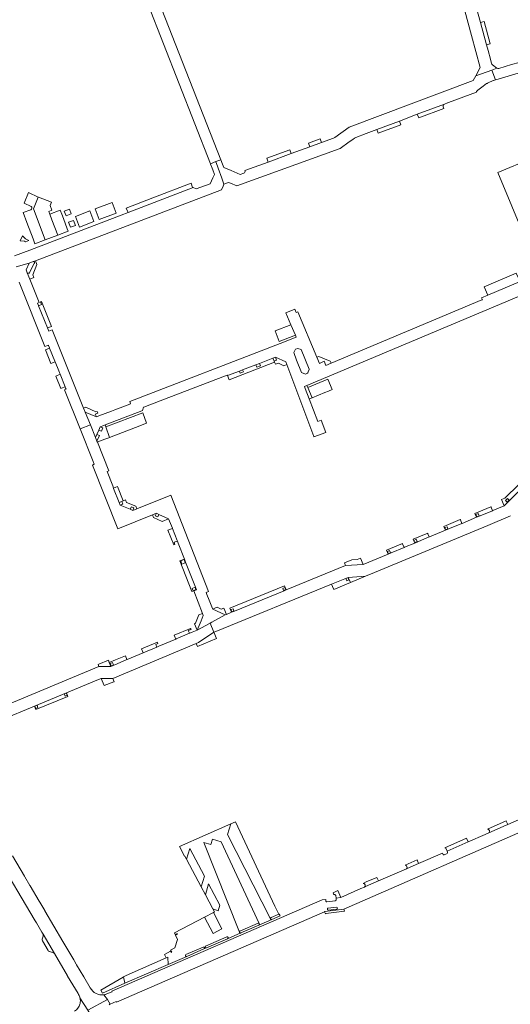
# Model space of a CAD drawing. Header units: metres. Extents: x 166325 to 190320, y 381923 to 404576.
# Tile 976 of 1056: x 182792 to 183013, y 384532 to 384975. Entities that reach past the tile are written whole.
import ezdxf

# ---------------------------------------------------------------- set-up
doc = ezdxf.new("R2010")
doc.units = ezdxf.units.M
for name, color, linetype, lineweight in [('B-WE-VH-VERHARDING_ASFALT-GV', 8, 'Continuous', 18), ('B-WE-VH-VERHARDING_BETONSTRAATSTEEN-GV', 8, 'Continuous', 18), ('B-WE-VH-VERHARDING_STRAATBAKSTEEN-GV', 8, 'Continuous', 18)]:
    doc.layers.add(name, color=color, linetype=linetype, lineweight=lineweight)

msp = doc.modelspace()

# ---------------------------------------------------------------- linework, layer by layer
at = {"layer": 'B-WE-VH-VERHARDING_ASFALT-GV', "flags": 128}
msp.add_lwpolyline([(182882.362, 384912.182), (182854.215, 384984.261), (182853.924, 384985.004), (182849.262, 384983.196), (182849.558, 384982.438), (182877.677, 384910.383), (182880.084, 384911.307)], close=True, dxfattribs=at)
at = {"layer": 'B-WE-VH-VERHARDING_BETONSTRAATSTEEN-GV', "flags": 128}
for points in [[(182999.289, 384973.976), (182997.517, 384980.477), (182997.015, 384982.32), (182995.331, 384988.494), (182993.934, 384993.619), (182993.313, 384995.897), (182991.945, 385000.916), (182991.44, 385002.77), (182991.481, 385003.774), (182991.62, 385007.13), (182991.474, 385007.679), (182988.964, 385017.098), (182983.79, 385015.675), (182985.89, 385007.65), (182986.37, 385005.8), (182986.09, 385002.2), (182986.258, 385001.581), (182995.314, 384968.129), (182999.228, 384953.69), (182997.233, 384950.001), (183004.379, 384952.555), (183006.754, 384953.441), (183004.732, 384954.897)], [(183004.311, 384955.54), (183003.786, 384957.459), (183002.726, 384961.326), (183002.024, 384963.944), (182999.289, 384973.976)], [(183033.896, 384956.768), (183037.535, 384957.965), (183035.905, 384962.706), (183018.315, 384956.552), (183016.775, 384956.036), (183013.291, 384955.015), (183007.524, 384953.306)], [(183006.044, 384948.089), (183004.379, 384952.555), (182997.233, 384950.001), (182996.087, 384947.882), (182940.246, 384926.824), (182933.671, 384922.138), (182933.088, 384921.836), (182927.668, 384919.865), (182922.545, 384918.003), (182914.051, 384914.915), (182903.689, 384911.148), (182893.226, 384907.344)], [(183006.754, 384953.441), (183004.379, 384952.555), (183006.044, 384948.089), (183007.293, 384948.458), (183019.354, 384952.033)], [(182997.582, 384942.844), (182997.824, 384943.177), (182998.09, 384943.436), (183000.484, 384945.275), (183002.101, 384946.458), (183002.274, 384946.57), (183002.43, 384946.67), (183002.784, 384946.859), (183005.079, 384947.79), (183005.207, 384947.842), (183006.044, 384948.089)], [(182886.793, 384901.562), (182889.594, 384900.346), (182935.647, 384917.085), (182936.062, 384917.267), (182940.154, 384920.191), (182941.799, 384921.341), (182942.619, 384921.908), (182942.862, 384922.061), (182943.133, 384922.167), (182947.806, 384923.947), (182947.885, 384923.977), (182952.589, 384925.752), (182962.814, 384929.61), (182970.87, 384932.65), (182983.116, 384937.271), (182984.548, 384937.821), (182984.624, 384937.85), (182984.956, 384937.973), (182997.519, 384942.681)], [(182983.116, 384937.271), (182970.87, 384932.65), (182971.504, 384930.975), (182982.827, 384935.242), (182982.544, 384935.963)], [(182892.708, 384906.056), (182891.089, 384905.455), (182887.041, 384907.249), (182883.732, 384908.686), (182883.128, 384910.226), (182882.4, 384912.084), (182882.362, 384912.182), (182880.084, 384911.307), (182880.131, 384911.181), (182880.812, 384909.334), (182881.184, 384908.325), (182882.814, 384903.908), (182883.81, 384901.209), (182885.866, 384901.98), (182886.793, 384901.562)], [(182790.269, 384863.902), (182796.02, 384865.619), (182797.81, 384866.301), (182798.843, 384866.695), (182882.696, 384898.684), (182883.433, 384900.329), (182883.81, 384901.209), (182882.814, 384903.908), (182881.184, 384908.325), (182880.812, 384909.334), (182880.131, 384911.181), (182880.084, 384911.307), (182877.677, 384910.383), (182877.737, 384910.228), (182878.448, 384908.423), (182878.776, 384907.592), (182879.576, 384905.561), (182878.829, 384903.952), (182877.647, 384901.363), (182871.327, 384898.993), (182869.922, 384899.61), (182840.682, 384888.409), (182837.493, 384887.187), (182796.411, 384871.501), (182789.49, 384868.886)], [(183016.97, 384910.47), (183012.483, 384908.61), (183007.15, 384906.4), (183026.045, 384860.965)], [(182793.359, 384888.36), (182795.038, 384883.886), (182797.826, 384876.558), (182798.682, 384874.308), (182803.215, 384876.033), (182797.961, 384890.099), (182800.131, 384895.371), (182795.763, 384897.357), (182793.736, 384892.534)], [(182796.821, 384889.651), (182793.359, 384888.36)], [(182793.736, 384892.534), (182796.893, 384891.078)], [(182791.549, 384856.956), (182803.141, 384828.017), (182804.738, 384828.65), (182804.81, 384828.47), (182805.247, 384827.38), (182805.285, 384827.285), (182807.658, 384821.365), (182807.745, 384821.148), (182809.375, 384817.081), (182809.839, 384815.923), (182810, 384815.52), (182812.243, 384809.925), (182812.49, 384809.309), (182812.69, 384808.81), (182811.955, 384808.51), (182818.999, 384790.891), (182823.645, 384792.74), (182821.32, 384798.47), (182820.602, 384800.263), (182806.48, 384835.52), (182806.467, 384835.552), (182804.89, 384834.92), (182804.296, 384836.4), (182800.272, 384846.414), (182800.257, 384846.452), (182799.8, 384847.59), (182800.54, 384847.89), (182796.34, 384858.394), (182795.178, 384861.3), (182794.666, 384862.621), (182796.02, 384865.619), (182790.269, 384863.902)], [(182798.393, 384865.448), (182798.384, 384865.431), (182796.242, 384861.425)], [(182798.125, 384859.109), (182797.66, 384860.27), (182799.52, 384864.92), (182798.843, 384866.695), (182797.81, 384866.301)], [(182795.178, 384861.3), (182796.34, 384858.394), (182798.125, 384859.109)], [(182796.242, 384861.425), (182796.175, 384861.299)], [(183017.179, 384857.262), (183002.607, 384851.175), (182999.77, 384849.99), (183000.17, 384849.11), (183000, 384849.039), (182932.083, 384820.5), (182929.75, 384819.52), (182928.96, 384821.38), (182926.77, 384820.46), (182925.614, 384823.216), (182917.018, 384843.714), (182916.31, 384843.417), (182915.712, 384844.929), (182911.625, 384843.229), (182913.989, 384837.757), (182915.981, 384833.146), (182916.39, 384832.2), (182909.109, 384829.4), (182841.33, 384803.33), (182841.72, 384802.23), (182840.611, 384801.803), (182834.635, 384799.502), (182833.171, 384798.939), (182827.489, 384796.751), (182826.37, 384796.32), (182821.32, 384798.47), (182823.645, 384792.74), (182825.97, 384787.01), (182826.564, 384788.395), (182827.428, 384790.411), (182828.05, 384791.86), (182829.665, 384792.479), (182830.234, 384792.697), (182846.872, 384799.075), (182847.144, 384799.179), (182847.485, 384800.674), (182847.735, 384800.77), (182855.122, 384803.608), (182885.27, 384815.19), (182885.36, 384814.91), (182885.376, 384814.916), (182890.727, 384816.971), (182892.213, 384817.542), (182898.184, 384819.835), (182899.803, 384820.457), (182905.881, 384822.792), (182907.02, 384823.23), (182911.59, 384821.14), (182912.071, 384819.866), (182924.299, 384787.5), (182924.34, 384787.39), (182929.61, 384789.34), (182927.62, 384794.85), (182926.08, 384794.3), (182922.206, 384804.446), (182920.44, 384809.07), (182920.07, 384810.04), (182921.143, 384810.491), (182930.403, 384814.387), (183019.341, 384851.802)], [(183016.21, 384762.39), (183009.93, 384756.24), (183004.874, 384754.137), (183004.773, 384754.095), (183000, 384752.109), (182998.814, 384751.616), (182997.599, 384751.11), (182991.029, 384748.377), (182990.942, 384748.341), (182985.417, 384746.042), (182983.605, 384745.288), (182976.368, 384742.277), (182976.28, 384742.24), (182971.441, 384740.227), (182969.752, 384739.524), (182965.083, 384737.582), (182964.901, 384737.506), (182959.099, 384735.092), (182957.703, 384734.511), (182946.5, 384729.85), (182938.61, 384729.39), (182911.854, 384718.433), (182910.873, 384718.031), (182888.481, 384708.861), (182887.229, 384708.348), (182884.865, 384707.38), (182884.369, 384707.177), (182878.282, 384703.887), (182877.51, 384703.469), (182879.301, 384699.305), (182880.07, 384699.62), (182932.266, 384720.995), (182939.75, 384724.06), (182947.595, 384724.535), (182951.622, 384726.213), (183002.628, 384747.463), (183012.87, 384751.73)], [(182763.545, 384651.958), (182764.105, 384652.194), (182767.756, 384653.732), (182767.931, 384653.378), (182798.442, 384666.041), (182812.844, 384672.018), (182827.214, 384677.982), (182828.51, 384678.52), (182833.75, 384678.47), (182871.239, 384694.305), (182872.34, 384694.77), (182879.29, 384699.3), (182879.301, 384699.305), (182877.51, 384703.469), (182871.72, 384700.34), (182869.494, 384699.4), (182868.439, 384698.955), (182868.239, 384698.87)], [(182868.239, 384698.87), (182862.226, 384696.332), (182862.104, 384696.28), (182854.533, 384693.084), (182853.9, 384692.817), (182853.519, 384692.656), (182847.481, 384690.107), (182847.389, 384690.068), (182840.189, 384687.028), (182840.12, 384686.999), (182835.733, 384685.147), (182832.841, 384683.926), (182832.78, 384683.9), (182827.48, 384683.89), (182772.384, 384660.996), (182765.813, 384658.293), (182765.968, 384657.935), (182760.072, 384655.445), (182759.797, 384655.329), (182759.768, 384655.318), (182759.738, 384655.306), (182761.514, 384652.257), (182762.234, 384651.02)], [(182757.412, 384639.373), (182760.098, 384634.902), (182765.968, 384625.062), (182766.674, 384623.879), (182770.126, 384617.973), (182775.92, 384608.084), (182778.207, 384604.205), (182778.788, 384603.222), (182781.255, 384599.037), (182787.039, 384589.19), (182790.955, 384582.53), (182796.354, 384573.375), (182798.75, 384569.34), (182799.31, 384568.396), (182801.81, 384564.185), (182802.331, 384563.298), (182807.405, 384554.657)], [(183024.366, 384618.181), (183023.947, 384618.832), (183021.68, 384617.09), (183021.198, 384616.88), (183011.594, 384612.691), (183009.901, 384611.952), (183004.122, 384609.431), (183004.122, 384609.432), (183003.165, 384609.015), (183001.488, 384608.283), (182993.821, 384604.938)], [(182829.751, 384536.03), (182831.29, 384533.903), (182832.606, 384531.805), (182835.307, 384532.98), (182835.436, 384532.716), (182929.085, 384573.43), (182929.27, 384573.51), (182937.75, 384574.65), (183024.37, 384612.43)], [(182886.906, 384613.018), (182863.798, 384602.881), (182866.019, 384598.43), (182866.21, 384598.529), (182866.925, 384597.175), (182868.496, 384601.943), (182875.079, 384589.479), (182873.502, 384584.725), (182875.438, 384581.06), (182876.904, 384586.025), (182881.993, 384576.39), (182881.131, 384573.837), (182878.811, 384574.674), (182879.505, 384573.36), (182879.021, 384573.108), (182882.855, 384565.667), (182878.993, 384563.688), (182875.079, 384571.052), (182861.487, 384563.966), (182861.894, 384563.186), (182862.676, 384563.609), (182862.823, 384563.329), (182861.903, 384562.836), (182862.846, 384560.97), (182861.634, 384557.127), (182859.776, 384556.176), (182860.262, 384555.248), (182859.984, 384555.1), (182859.694, 384555.626), (182856.971, 384554.185), (182857.81, 384552.73), (182858.495, 384553.032), (182858.715, 384549.68), (182867.049, 384553.296)], [(182908.495, 384572.304), (182906.65, 384575.97), (182889.03, 384613.95), (182886.906, 384613.018), (182885.44, 384608.203), (182904.774, 384570.171)], [(182904.774, 384570.171), (182885.44, 384608.203), (182886.906, 384613.018)], [(183003.165, 384609.015), (183004.122, 384609.432), (183004.122, 384609.431), (183009.901, 384611.952), (183011.594, 384612.691), (183010.893, 384614.294), (183010.865, 384614.358), (183002.429, 384610.67)], [(182899.701, 384568.079), (182882.521, 384604.936), (182878.564, 384606.181), (182877.925, 384603.723), (182874.734, 384604.681), (182890.75, 384564.19)], [(182890.75, 384564.19), (182874.734, 384604.681), (182877.925, 384603.723), (182878.564, 384606.181), (182882.521, 384604.936), (182899.701, 384568.079)], [(182984.294, 384600.782), (182993.821, 384604.938), (182993.821, 384604.939), (182993.1, 384606.591), (182983.239, 384602.28)], [(182983.788, 384602.072), (182984.293, 384600.784), (182984.294, 384600.782)], [(182993.821, 384604.938), (182984.294, 384600.782), (182984.504, 384600.248), (182984.513, 384600.226)], [(182823.578, 384539.152), (182820.636, 384544.137), (182817.445, 384549.54), (182817.301, 384549.784), (182816.265, 384551.539), (182816.11, 384551.801), (182811.281, 384559.981), (182803.106, 384573.862), (182803.059, 384573.943), (182800.809, 384577.762), (182800.556, 384578.193), (182796.512, 384585.06), (182796.367, 384585.306), (182794.116, 384589.128), (182793.909, 384589.48), (182788.519, 384598.633)], [(182982.456, 384599.273), (182982.206, 384599.871), (182971.475, 384595.19), (182966.364, 384592.961), (182966.058, 384592.827), (182964.895, 384592.32), (182953.371, 384587.293), (182947.514, 384584.738), (182947.098, 384584.557), (182945.425, 384583.827), (182936.372, 384579.878), (182936.24, 384579.82), (182934.293, 384579.582), (182934.372, 384578.988)], [(182966.058, 384592.827), (182966.364, 384592.961), (182971.475, 384595.19), (182970.764, 384596.817), (182970.761, 384596.824), (182965.344, 384594.456)], [(182984.353, 384599.645), (182984.072, 384599.51), (182983.042, 384599.063)], [(182947.098, 384584.557), (182947.514, 384584.738), (182953.371, 384587.293), (182952.662, 384588.926), (182947.867, 384586.836), (182946.43, 384586.21)], [(182929.699, 384578.309), (182929.668, 384579.017), (182927.97, 384578.81), (182833.274, 384537.661), (182833.435, 384537.284), (182831.079, 384536.385)], [(182934.146, 384580.677), (182934.293, 384579.582), (182936.24, 384579.82), (182936.372, 384579.878), (182935.571, 384581.88), (182935.148, 384582.938), (182932.918, 384581.963)], [(182932.918, 384581.963), (182933.267, 384581.115)], [(182933.267, 384581.115), (182933.428, 384581.184)], [(182933.955, 384578.331), (182930.118, 384577.907)], [(182934.533, 384575.51), (182930.592, 384575.057)], [(182930.592, 384575.057), (182934.533, 384575.51)], [(182930.674, 384574.138), (182934.615, 384574.592)], [(182934.615, 384574.592), (182930.674, 384574.138)], [(182908.495, 384572.304), (182905, 384570.789)], [(182905, 384570.789), (182908.495, 384572.304)], [(182905.355, 384569.952), (182909.066, 384571.535), (182908.666, 384572.379), (182908.495, 384572.304)], [(182899.167, 384568.236), (182890.992, 384564.693)], [(182890.992, 384564.693), (182899.167, 384568.236)], [(182891.37, 384563.861), (182899.557, 384567.429)], [(182899.557, 384567.429), (182905.355, 384569.952)], [(182802.325, 384562.433), (182801.937, 384561.068)], [(182807.405, 384554.657), (182802.331, 384563.298)], [(182802.331, 384563.298), (182802.386, 384563.011)], [(182875.489, 384557.96), (182875.505, 384557.967), (182885.074, 384562.122)], [(182885.074, 384562.122), (182875.505, 384557.967)], [(182875.858, 384557.13), (182885.429, 384561.283)], [(182885.429, 384561.283), (182891.37, 384563.861)], [(182801.937, 384561.068), (182801.915, 384560.992)], [(182802.006, 384560.324), (182804.567, 384555.985)], [(182866.676, 384554.123), (182874.416, 384557.49), (182874.448, 384557.504)], [(182874.416, 384557.49), (182866.676, 384554.123)], [(182874.448, 384557.504), (182874.416, 384557.49)], [(182874.793, 384556.667), (182875.858, 384557.13)], [(182875.505, 384557.967), (182875.489, 384557.96)], [(182805.113, 384555.533), (182805.19, 384555.513)], [(182805.19, 384555.513), (182806.603, 384555.141)], [(182807.405, 384554.657), (182813.337, 384544.571), (182813.394, 384544.475), (182818.077, 384536.547), (182818.325, 384536.128)], [(182867.049, 384553.296), (182874.793, 384556.667)], [(182818.934, 384534.636), (182822.443, 384529.064), (182831.29, 384533.903), (182829.751, 384536.03)], [(182822.443, 384529.064), (182818.934, 384534.636)], [(182819.004, 384532.036), (182818.949, 384531.805)], [(182832.033, 384531.556), (182832.312, 384531.677), (182832.606, 384531.805), (182831.29, 384533.903), (182822.443, 384529.064), (182825.398, 384524.368)]]:
    msp.add_lwpolyline(points, dxfattribs=at)
for points in [[(182999.289, 384973.976), (183002.024, 384963.944), (183003.73, 384964.382), (183001.028, 384974.437)], [(182962.814, 384929.61), (182952.589, 384925.752), (182953.215, 384924.074), (182963.458, 384927.94)], [(182922.545, 384918.003), (182927.668, 384919.865), (182927.084, 384921.571), (182921.931, 384919.698)], [(182903.689, 384911.148), (182914.051, 384914.915), (182913.446, 384916.625), (182903.054, 384912.832)], [(182840.682, 384888.409), (182869.922, 384899.61), (182869.675, 384899.719), (182868.961, 384901.579), (182851.806, 384894.993), (182839.824, 384890.417)], [(182808.943, 384878.181), (182806.31, 384885.058), (182805.321, 384887.64), (182804.846, 384888.88), (182806.311, 384889.436), (182805.505, 384891.574), (182806.06, 384893.051), (182800.223, 384895.329), (182800.131, 384895.371), (182797.961, 384890.099), (182803.215, 384876.033), (182803.294, 384876.063)], [(182813.67, 384879.954), (182813.251, 384881.053), (182811.461, 384885.752), (182810.755, 384887.615), (182810.071, 384889.432), (182805.321, 384887.64), (182806.31, 384885.058), (182808.943, 384878.181)], [(182827.604, 384885.251), (182835.189, 384888.153), (182834.281, 384890.549), (182833.375, 384892.942), (182825.766, 384890.029)], [(182825.219, 384884.329), (182823.368, 384889.117), (182816.905, 384886.655), (182818.754, 384881.861)], [(182794.364, 384875.206), (182795.978, 384875.849), (182794.393, 384876.511), (182793.057, 384877.957), (182792.041, 384875.583), (182794.01, 384875.432)], [(183002.607, 384851.175), (183017.179, 384857.262), (183015.456, 384861.076), (183001, 384854.865)], [(182804.296, 384836.4), (182806.131, 384837.084), (182801.634, 384848.312), (182801.393, 384848.219), (182801.197, 384848.143), (182801.655, 384846.952), (182800.272, 384846.414)], [(182915.981, 384833.146), (182913.989, 384837.757), (182906.93, 384835.05), (182908.73, 384830.36)], [(182805.285, 384827.285), (182803.4, 384826.605), (182805.861, 384820.401), (182807.745, 384821.148), (182807.658, 384821.365)], [(182906.38, 384821.499), (182906.589, 384820.957), (182906.941, 384820.047), (182908.4, 384820.61), (182910.81, 384819.39), (182912.071, 384819.866), (182911.59, 384821.14), (182907.02, 384823.23), (182907.511, 384821.907)], [(182915.251, 384825.312), (182916.032, 384826.772), (182917.023, 384827.153), (182918.593, 384826.623), (182922.134, 384817.838), (182922.191, 384817.696), (182921.753, 384816.624), (182921.577, 384816.191), (182921.486, 384815.969), (182920.476, 384815.545), (182918.684, 384816.261), (182916.534, 384821.928)], [(182931.68, 384821.46), (182926.53, 384823.6), (182925.614, 384823.216), (182926.77, 384820.46), (182928.96, 384821.38), (182929.75, 384819.52), (182932.083, 384820.5)], [(182906.589, 384820.957), (182906.38, 384821.499), (182905.881, 384822.792), (182899.803, 384820.457), (182900.22, 384819.395), (182898.605, 384818.762), (182898.184, 384819.835), (182892.213, 384817.542), (182892.562, 384816.562), (182891.061, 384816.034), (182890.727, 384816.971), (182885.376, 384814.916), (182886.097, 384813.048)], [(182810, 384815.52), (182808.119, 384814.711), (182810.321, 384809.162), (182810.61, 384809.276), (182812.243, 384809.925)], [(182922.206, 384804.446), (182923.468, 384804.958), (182921.545, 384809.535), (182921.143, 384810.491), (182920.07, 384810.04), (182920.44, 384809.07)], [(182923.468, 384804.958), (182929.217, 384807.288), (182930.898, 384807.969), (182932.579, 384808.651), (182930.596, 384813.347), (182921.545, 384809.535)], [(182821.32, 384798.47), (182826.37, 384796.32), (182825.857, 384797.501), (182827.03, 384797.947), (182826.688, 384798.837), (182826.15, 384798.63), (182821.555, 384800.645), (182820.602, 384800.263)], [(182832.303, 384787.099), (182843.938, 384791.592), (182848.98, 384793.54), (182847.2, 384798.22), (182830.535, 384791.882)], [(182862.814, 384740.412), (182863.199, 384739.425), (182865.987, 384732.282), (182866.503, 384730.96), (182870.906, 384719.681), (182871.39, 384718.44), (182870.18, 384717.95), (182874.124, 384707.801), (182874.465, 384706.925), (182873.466, 384704.527), (182871.72, 384700.34), (182877.51, 384703.469), (182878.282, 384703.887), (182884.369, 384707.177), (182878.781, 384709.719), (182878.71, 384709.751), (182878.32, 384710.75), (182877.15, 384713.743), (182876.142, 384716.324), (182875.78, 384717.25), (182876.87, 384717.67), (182859.92, 384761.1), (182844.625, 384754.936), (182842.8, 384754.2), (182841.613, 384754.697), (182837.09, 384756.59), (182836.601, 384757.832), (182834.112, 384764.149), (182834.086, 384764.215), (182833.671, 384765.269), (182831.13, 384771.72), (182831.96, 384772.05), (182826.792, 384784.957), (182826.604, 384785.427), (182825.97, 384787.01), (182823.645, 384792.74), (182818.999, 384790.891), (182824.827, 384776.314), (182825.36, 384774.98), (182824.54, 384774.66), (182836, 384745.9), (182851.618, 384752.182), (182853.39, 384752.895), (182854.471, 384752.421), (182858.88, 384750.49), (182860.118, 384747.318), (182860.569, 384746.164), (182860.592, 384746.104), (182862.709, 384740.681)], [(182828.05, 384791.86), (182829.242, 384791.365), (182828.675, 384789.935), (182827.428, 384790.411), (182826.564, 384788.395), (182827.725, 384787.918), (182826.604, 384785.427), (182826.792, 384784.957), (182827.75, 384785.34), (182830.16, 384786.271), (182831.897, 384786.942), (182832.303, 384787.099), (182830.535, 384791.882), (182830.234, 384792.697), (182829.665, 384792.479)], [(183016.57, 384765.89), (183010.24, 384759.72), (183008.741, 384759.096), (183009.93, 384756.24), (183016.21, 384762.39), (183017.762, 384763.039)], [(182836.601, 384757.832), (182837.737, 384758.286), (182838.443, 384758.569), (182835.841, 384764.917), (182835.096, 384764.619), (182834.086, 384764.215), (182834.112, 384764.149)], [(182837.09, 384756.59), (182841.613, 384754.697), (182842.119, 384755.84), (182843.227, 384755.349), (182842.8, 384754.2), (182844.625, 384754.936), (182844.163, 384756.082), (182839.97, 384757.84), (182839.508, 384758.995), (182838.443, 384758.569), (182837.737, 384758.286), (182838.184, 384757.044)], [(183011.438, 384759.546), (183012.227, 384758.816), (183011.405, 384757.928), (183010.616, 384758.658)], [(182858.88, 384750.49), (182854.471, 384752.421), (182853.938, 384751.345), (182852.883, 384751.803), (182853.39, 384752.895), (182851.618, 384752.182), (182852.11, 384750.96), (182856, 384749.29)], [(183004.773, 384754.095), (183004.096, 384755.723), (183004.05, 384755.834), (182996.858, 384752.843), (182997.599, 384751.11), (182998.814, 384751.616), (183000, 384752.109)], [(182998.282, 384752.757), (182998.72, 384751.803), (182997.711, 384751.34), (182997.273, 384752.294)], [(182990.942, 384748.341), (182990.264, 384749.97), (182990.218, 384750.081), (182982.881, 384747.03), (182983.605, 384745.288), (182985.417, 384746.042)], [(182858.585, 384745.341), (182861.194, 384738.643), (182861.703, 384738.842), (182861.325, 384739.856), (182862.814, 384740.412), (182862.709, 384740.681), (182860.592, 384746.104)], [(182976.28, 384742.24), (182975.67, 384743.708), (182975.555, 384743.983), (182969.027, 384741.268), (182969.752, 384739.524), (182971.441, 384740.227)], [(182984.3, 384746.874), (182984.692, 384745.876), (182983.624, 384745.456), (182983.232, 384746.455)], [(182957.703, 384734.511), (182959.099, 384735.092), (182964.901, 384737.506), (182964.207, 384739.173), (182964.175, 384739.25), (182956.977, 384736.257)], [(182970.339, 384741.191), (182970.805, 384740.209), (182969.823, 384739.743), (182969.357, 384740.725)], [(182958.371, 384736.088), (182958.789, 384735.085), (182957.799, 384734.672), (182957.381, 384735.674)], [(182871.39, 384718.44), (182870.906, 384719.681), (182866.503, 384730.96), (182865.987, 384732.282), (182863.977, 384731.499), (182869.371, 384717.653)], [(182866.357, 384730.589), (182864.846, 384730.021), (182864.305, 384731.458), (182865.816, 384732.026)], [(182946.5, 384729.85), (182945.315, 384732.697), (182943.76, 384732.05), (182941.34, 384731.9), (182938.122, 384730.576), (182938.61, 384729.39)], [(182932.266, 384720.995), (182933.164, 384718.956), (182933.325, 384718.59), (182940.742, 384721.68), (182939.75, 384724.06)], [(182939.094, 384722.531), (182938.715, 384723.521), (182939.71, 384723.901), (182940.088, 384722.912)], [(182947.595, 384724.535), (182939.75, 384724.06), (182940.742, 384721.68)], [(182869.456, 384719.047), (182870.786, 384719.566), (182871.188, 384718.535), (182869.859, 384718.016)], [(182887.229, 384708.348), (182888.481, 384708.861), (182910.873, 384718.031), (182911.854, 384718.433), (182911.129, 384720.191), (182886.504, 384710.11)], [(182910.273, 384719.042), (182911.287, 384719.456), (182911.655, 384718.555), (182910.64, 384718.141)], [(182874.124, 384707.801), (182872.5, 384707.17), (182870.97, 384703.35), (182870.526, 384703.162), (182871.72, 384700.34), (182873.466, 384704.527), (182874.465, 384706.925)], [(182879.754, 384710.159), (182878.71, 384709.751), (182878.781, 384709.719), (182884.369, 384707.177), (182884.865, 384707.38), (182883.698, 384710.212), (182882.505, 384709.72), (182880.78, 384710.56)], [(182887.872, 384709.941), (182888.252, 384708.973), (182887.298, 384708.598), (182886.917, 384709.566)], [(182869.011, 384700.541), (182868.781, 384701.085), (182861.385, 384697.976), (182862.104, 384696.28), (182862.226, 384696.332), (182868.239, 384698.87), (182867.748, 384700.055)], [(182880.494, 384696.532), (182879.301, 384699.305), (182879.29, 384699.3), (182872.34, 384694.77), (182871.239, 384694.305), (182871.837, 384692.876)], [(182847.389, 384690.068), (182847.481, 384690.107), (182853.519, 384692.656), (182853.043, 384693.8), (182854.065, 384694.213), (182853.822, 384694.797), (182846.677, 384691.794)], [(182832.841, 384683.926), (182832.153, 384685.69), (182831.74, 384686.747), (182827.4, 384684.91), (182827.107, 384684.789), (182827.48, 384683.89), (182832.78, 384683.9)], [(182832.153, 384685.69), (182832.841, 384683.926), (182835.733, 384685.147), (182840.12, 384686.999), (182839.401, 384688.736), (182835, 384686.887)], [(182834.032, 384684.575), (182833.001, 384684.156), (182832.542, 384685.287), (182833.573, 384685.705)], [(182828.923, 384677.503), (182829.774, 384675.405), (182834.18, 384676.97), (182834.318, 384677.028), (182833.75, 384678.47), (182828.51, 384678.52)], [(182798.442, 384666.041), (182799.028, 384664.564), (182813.499, 384670.416), (182812.844, 384672.018)], [(182811.831, 384671.525), (182812.796, 384671.919), (182813.197, 384670.935), (182812.232, 384670.541)], [(182799.614, 384666.436), (182800.025, 384665.417), (182799.014, 384665.01), (182798.603, 384666.029)], [(182866.925, 384597.175), (182873.502, 384584.725), (182875.079, 384589.479), (182868.496, 384601.943)], [(182881.993, 384576.39), (182876.904, 384586.025), (182875.438, 384581.06), (182878.811, 384574.674), (182881.131, 384573.837)], [(182938.143, 384573.749), (182937.75, 384574.65), (182929.27, 384573.51), (182929.085, 384573.43), (182929.483, 384572.552), (182929.65, 384572.625), (182938.03, 384573.7)], [(182882.855, 384565.667), (182879.021, 384573.108), (182875.079, 384571.052), (182878.993, 384563.688)], [(182839.21, 384541.216), (182858.715, 384549.68), (182858.495, 384553.032), (182857.81, 384552.73), (182852.722, 384550.489), (182839.69, 384544.75), (182838.573, 384544.104)], [(182829.071, 384536.816), (182839.21, 384541.216), (182838.573, 384544.104), (182838.326, 384543.961), (182828.292, 384538.155)]]:
    msp.add_lwpolyline(points, close=True, dxfattribs=at)
at = {"layer": 'B-WE-VH-VERHARDING_BETONSTRAATSTEEN-GV'}
for points in [[(183004.732, 384954.897, -0.2103879), (183004.311, 384955.54)], [(183007.524, 384953.306, -0.2040009), (183006.754, 384953.441)], [(182997.519, 384942.681, -0.0542279), (182997.582, 384942.844)], [(182982.544, 384935.963, -0.4021338), (182983.116, 384937.271)], [(182893.226, 384907.344, -0.3774753), (182892.708, 384906.056)], [(182796.893, 384891.078, -0.6419338), (182796.821, 384889.651)], [(182797.81, 384866.301, -0.4087368), (182798.433, 384866.008)], [(182798.433, 384866.008, -0.2071067), (182798.393, 384865.448)], [(182795.827, 384861.006, -0.397607), (182795.178, 384861.3)], [(182796.175, 384861.299, -0.1452217), (182795.827, 384861.006)], [(183002.429, 384610.67, -0.7007119), (183003.165, 384609.015)], [(182983.239, 384602.28, -0.3606458), (182983.788, 384602.072)], [(182983.042, 384599.063, -0.3922623), (182982.456, 384599.273)], [(182984.513, 384600.226, -0.3200399), (182984.353, 384599.645)], [(182965.344, 384594.456, -0.0532761), (182965.571, 384594.408)], [(182965.571, 384594.408, -0.5131776), (182966.058, 384592.827)], [(182946.43, 384586.21, -0.0524866), (182946.62, 384586.2)], [(182946.62, 384586.2, -0.6389969), (182947.098, 384584.557)], [(182933.428, 384581.184, -0.5765592), (182934.146, 384580.677)], [(182934.372, 384578.988, -0.4139613), (182933.955, 384578.331)], [(182930.118, 384577.907, -0.4371319), (182929.699, 384578.309)], [(182930.592, 384575.057, 0.5859128), (182930.674, 384574.138)], [(182930.674, 384574.138, -0.5859128), (182930.592, 384575.057)], [(182934.615, 384574.592, 0.7338087), (182934.533, 384575.51)], [(182934.533, 384575.51, -0.7338087), (182934.615, 384574.592)], [(182905, 384570.789, 0.4269009), (182904.774, 384570.171)], [(182904.774, 384570.171, -0.4269009), (182905, 384570.789)], [(182904.774, 384570.171, 0.3945356), (182905.355, 384569.952)], [(182905.355, 384569.952, -0.3945356), (182904.774, 384570.171)], [(182899.701, 384568.079, 0.3472595), (182899.167, 384568.236)], [(182899.167, 384568.236, -0.3472595), (182899.701, 384568.079)], [(182899.557, 384567.429, 0.4431409), (182899.701, 384568.079)], [(182899.701, 384568.079, -0.4431409), (182899.557, 384567.429)], [(182802.386, 384563.011, -0.1400395), (182802.325, 384562.433)], [(182885.429, 384561.283, 0.9853031), (182885.074, 384562.122)], [(182885.074, 384562.122, -0.9853031), (182885.429, 384561.283)], [(182890.992, 384564.693, 0.3421414), (182890.75, 384564.19)], [(182890.75, 384564.19, -0.3421414), (182890.992, 384564.693)], [(182890.75, 384564.19, 0.469076), (182891.37, 384563.861)], [(182891.37, 384563.861, -0.469076), (182890.75, 384564.19)], [(182801.915, 384560.992, 0.1839806), (182802.006, 384560.324)], [(182874.793, 384556.667, 0.9593848), (182874.448, 384557.504)], [(182874.448, 384557.504, -0.9593848), (182874.793, 384556.667)], [(182875.489, 384557.96, 0.9699307), (182875.858, 384557.13)], [(182875.858, 384557.13, -0.9699307), (182875.489, 384557.96)], [(182804.567, 384555.985, 0.1983361), (182805.113, 384555.533)], [(182806.603, 384555.141, -0.2347139), (182807.405, 384554.657)], [(182866.676, 384554.123, 0.9733628), (182867.049, 384553.296)], [(182867.049, 384553.296, -0.9733628), (182866.676, 384554.123)], [(182829.751, 384536.03, -0.3164591), (182823.578, 384539.152)], [(182818.325, 384536.128, -0.069025), (182818.934, 384534.636)], [(182818.934, 384534.636, -0.1115405), (182819.004, 384532.036)], [(182831.079, 384536.385, -0.0511232), (182829.751, 384536.03)], [(182818.949, 384531.805, -0.2083354), (182816.445, 384528.632)]]:
    msp.add_lwpolyline(points, format="xyb", dxfattribs=at)
at = {"layer": 'B-WE-VH-VERHARDING_STRAATBAKSTEEN-GV', "flags": 128}
for points in [[(182811.893, 384889.043), (182812.743, 384886.843), (182815.021, 384887.736), (182814.194, 384889.944)], [(182814.718, 384881.728), (182816.945, 384882.6), (182816.099, 384884.859), (182813.849, 384883.977)]]:
    msp.add_lwpolyline(points, close=True, dxfattribs=at)

doc.saveas('drawing.dxf')
